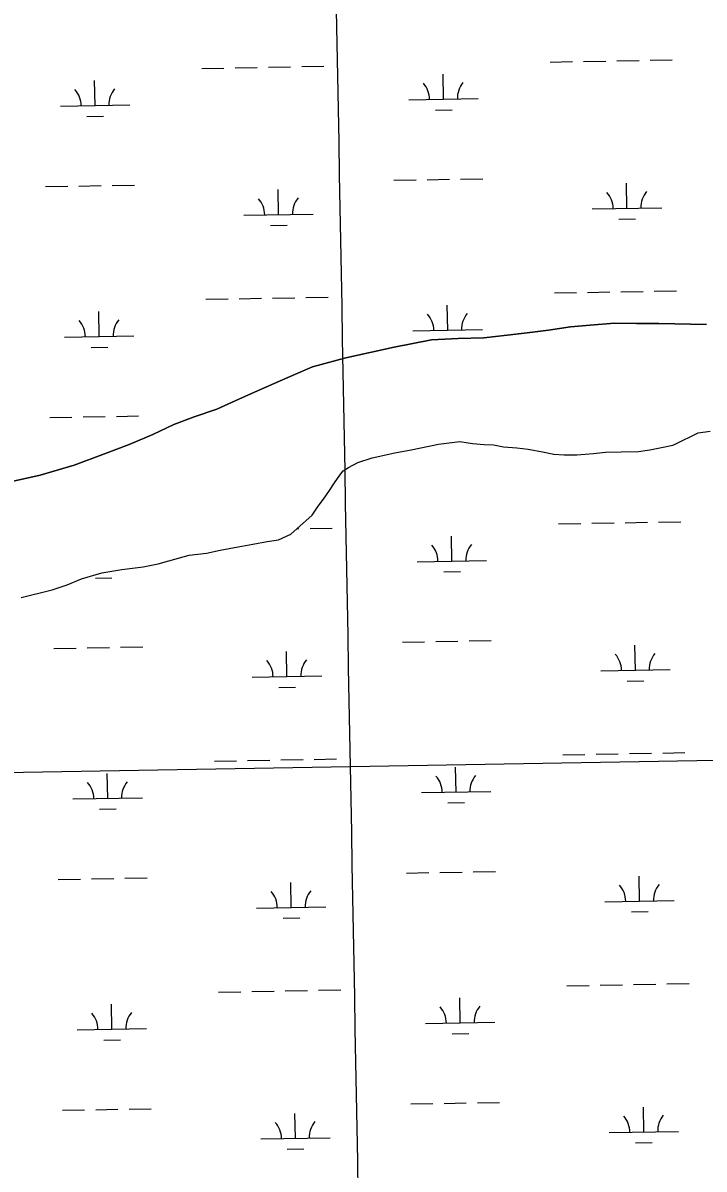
# Model space of a CAD drawing. Extents: x 3925854 to 3964121, y 224593 to 250589.
# Drawn here: x 3950817 to 3951798, y 235892 to 237543 of the extents above; entities that cross this region are included whole.
import ezdxf

# ---------------------------------------------------------------- set-up
doc = ezdxf.new("R2010")
doc.units = 0
for name, color, linetype in [('V-GRID-MAJR', 7, 'Continuous'), ('V-TOPO-SHOR', 7, 'Continuous'), ('V-WETL-SWMP', 7, 'Continuous')]:
    doc.layers.add(name, color=color, linetype=linetype)

msp = doc.modelspace()

# ---------------------------------------------------------------- linework, layer by layer
at = {"layer": 'V-GRID-MAJR'}
for points in [[(3951399.639, 230414.747), (3951288.627, 236471.56), (3951177.558, 242531.458), (3951066.49, 248591.344), (3951066.433, 248594.438)], [(3930006.603, 236087.686), (3935327.129, 236182.494), (3940647.643, 236278.076), (3945968.142, 236374.431), (3951288.627, 236471.56), (3956609.098, 236569.464), (3961929.554, 236668.141), (3961929.555, 236668.141)]]:
    msp.add_spline(points, degree=3, dxfattribs=at)
at = {"layer": 'V-TOPO-SHOR'}
for points in [[(3951166.824, 237018.078), (3951190.685, 237028.39), (3951209.529, 237036.838), (3951233.994, 237047.157), (3951281.795, 237060.129), (3951351.718, 237075.743), (3951405.383, 237086.155), (3951443.83, 237087.958), (3951480.877, 237088.939), (3951514.267, 237092.902), (3951543.234, 237096.017), (3951574.005, 237100.156), (3951605.778, 237104.708), (3951633.95, 237107.008), (3951668.963, 237109.982), (3951700.582, 237109.699), (3951733.008, 237109.626), (3951801.495, 237108.108)], [(3950792.235, 236879.942), (3950841.864, 236891.12), (3950890.856, 236905.516), (3950934.591, 236922.07), (3950969.905, 236935.118), (3951004.19, 236949.966), (3951034.05, 236964.367), (3951063.345, 236975.137), (3951096.258, 236986.346), (3951133.143, 237003.234), (3951166.824, 237018.078)], [(3950814.474, 236715.054), (3950858.872, 236725.775), (3950880.346, 236733.244), (3950901.405, 236741.715), (3950930.518, 236750.47), (3950959.265, 236755.393), (3950990.041, 236759.131), (3951011.545, 236763.577), (3951027.21, 236767.765), (3951056.33, 236775.713), (3951081.271, 236778.988), (3951100.762, 236783.213), (3951127.095, 236788.114), (3951147.802, 236791.547), (3951168.704, 236795.585), (3951185.193, 236798.17), (3951202.629, 236806.403), (3951233.57, 236833.502), (3951242.299, 236846.48), (3951249.848, 236856.827), (3951258.382, 236869.199), (3951265.722, 236879.946), (3951273.261, 236891.303), (3951278.231, 236897.594), (3951285.635, 236902.302), (3951299.459, 236909.29), (3951319.935, 236915.942), (3951352.686, 236923.122), (3951376.203, 236927.591), (3951415.392, 236935.845), (3951446.165, 236939.58), (3951464.521, 236936.746), (3951481.249, 236935.507), (3951494.547, 236934.837), (3951508.875, 236932.162), (3951528.022, 236930.544), (3951544.756, 236928.701), (3951565.138, 236924.679), (3951581.483, 236921.423), (3951596.599, 236920.368), (3951614.724, 236920.349), (3951638.667, 236922.606), (3951655.966, 236924.394), (3951678.316, 236924.822), (3951703.285, 236925.279), (3951719.979, 236927.462), (3951736.858, 236931.056), (3951753.136, 236934.446), (3951756.345, 236935.888), (3951789.41, 236951.932), (3951806.5, 236954.723)]]:
    msp.add_lwpolyline(points, dxfattribs=at)
at = {"layer": 'V-WETL-SWMP'}
for p, q in [((3951576.244, 237486.182), (3951608.239, 237486.764)), ((3951624.236, 237487.055), (3951656.231, 237487.637)), ((3951672.228, 237487.927), (3951704.223, 237488.509)), ((3951720.22, 237488.8), (3951752.215, 237489.382)), ((3951074.419, 237477.057), (3951106.414, 237477.639)), ((3951122.411, 237477.93), (3951154.406, 237478.512)), ((3951170.403, 237478.803), (3951202.398, 237479.385)), ((3951218.395, 237479.675), (3951250.39, 237480.257)), ((3951422.6, 237432.638), (3951421.946, 237468.632)), ((3950920.775, 237423.513), (3950920.121, 237459.507)), ((3951372.608, 237431.729), (3951472.592, 237433.547)), ((3950870.783, 237422.604), (3950970.767, 237424.422)), ((3951410.883, 237416.991), (3951434.879, 237417.428)), ((3950909.058, 237407.867), (3950933.054, 237408.303)), ((3951399.295, 237316.763), (3951431.29, 237317.345)), ((3951447.287, 237317.636), (3951479.282, 237318.218)), ((3950849.478, 237306.766), (3950881.473, 237307.348)), ((3950897.47, 237307.639), (3950929.465, 237308.22)), ((3950945.462, 237308.511), (3950977.457, 237309.093)), ((3951185.111, 237266.431), (3951184.456, 237302.425)), ((3951351.303, 237315.891), (3951383.298, 237316.472)), ((3951686.936, 237275.556), (3951686.281, 237311.55)), ((3951636.944, 237274.647), (3951736.927, 237276.465)), ((3951135.119, 237265.522), (3951235.102, 237267.34)), ((3951173.393, 237250.784), (3951197.389, 237251.221)), ((3951675.218, 237259.909), (3951699.214, 237260.345)), ((3951582.292, 237153.562), (3951614.287, 237154.144)), ((3951630.284, 237154.435), (3951662.279, 237155.017)), ((3951678.276, 237155.307), (3951710.271, 237155.889)), ((3951726.268, 237156.18), (3951758.263, 237156.762)), ((3951080.467, 237144.437), (3951112.462, 237145.019)), ((3951128.459, 237145.31), (3951160.454, 237145.892)), ((3951176.451, 237146.183), (3951208.446, 237146.765)), ((3951224.443, 237147.055), (3951256.438, 237147.637)), ((3951428.648, 237100.018), (3951427.994, 237136.012)), ((3950926.823, 237090.893), (3950926.169, 237126.887)), ((3950876.831, 237089.984), (3950976.815, 237091.802)), ((3951378.657, 237099.109), (3951478.64, 237100.927)), ((3950915.106, 237075.247), (3950939.102, 237075.683)), ((3950855.526, 236974.146), (3950887.521, 236974.728)), ((3950903.518, 236975.019), (3950935.513, 236975.6)), ((3950951.51, 236975.891), (3950983.505, 236976.473)), ((3951789.41, 236951.932), (3951806.5, 236954.723)), ((3951415.391, 236935.844), (3951446.166, 236939.581)), ((3951446.166, 236939.581), (3951464.521, 236936.746)), ((3951756.344, 236935.887), (3951789.41, 236951.932)), ((3951319.934, 236915.943), (3951352.687, 236923.123)), ((3951352.687, 236923.123), (3951376.204, 236927.591)), ((3951376.204, 236927.591), (3951415.391, 236935.844)), ((3951464.521, 236936.746), (3951481.249, 236935.507)), ((3951481.249, 236935.507), (3951494.548, 236934.836)), ((3951494.548, 236934.836), (3951508.874, 236932.163)), ((3951508.874, 236932.163), (3951528.022, 236930.545)), ((3951528.022, 236930.545), (3951544.756, 236928.701)), ((3951544.756, 236928.701), (3951565.137, 236924.679)), ((3951565.137, 236924.679), (3951581.483, 236921.422)), ((3951581.483, 236921.422), (3951596.598, 236920.367)), ((3951614.723, 236920.35), (3951638.666, 236922.607)), ((3951638.666, 236922.607), (3951655.967, 236924.394)), ((3951655.967, 236924.394), (3951678.317, 236924.823)), ((3951678.317, 236924.823), (3951703.285, 236925.278)), ((3951703.285, 236925.278), (3951719.978, 236927.462)), ((3951719.978, 236927.462), (3951736.858, 236931.057)), ((3951736.858, 236931.057), (3951753.136, 236934.445)), ((3951753.136, 236934.445), (3951756.344, 236935.887)), ((3951285.635, 236902.302), (3951299.459, 236909.29)), ((3951299.459, 236909.29), (3951319.934, 236915.943)), ((3951596.598, 236920.367), (3951614.723, 236920.35)), ((3951265.723, 236879.947), (3951273.26, 236891.302)), ((3951273.26, 236891.302), (3951278.231, 236897.595)), ((3951278.231, 236897.595), (3951285.635, 236902.302)), ((3951258.381, 236869.199), (3951265.723, 236879.947)), ((3951242.299, 236846.48), (3951249.847, 236856.827)), ((3951249.847, 236856.827), (3951258.381, 236869.199)), ((3951233.57, 236833.502), (3951242.299, 236846.48)), ((3951202.63, 236806.403), (3951233.57, 236833.502)), ((3951636.332, 236821.815), (3951668.327, 236822.397)), ((3951684.324, 236822.687), (3951716.319, 236823.269)), ((3951732.316, 236823.56), (3951764.311, 236824.142)), ((3951185.193, 236798.17), (3951202.63, 236806.403)), ((3951211.405, 236814.088), (3951214.494, 236814.144)), ((3951230.491, 236814.435), (3951262.486, 236815.017)), ((3951588.34, 236820.942), (3951620.335, 236821.524)), ((3951127.094, 236788.114), (3951147.802, 236791.547)), ((3951147.802, 236791.547), (3951168.705, 236795.585)), ((3951168.705, 236795.585), (3951185.193, 236798.17)), ((3951434.696, 236767.398), (3951434.042, 236803.392)), ((3951027.21, 236767.765), (3951056.331, 236775.714)), ((3951056.331, 236775.714), (3951081.27, 236778.988)), ((3951081.27, 236778.988), (3951100.761, 236783.214)), ((3951100.761, 236783.214), (3951127.094, 236788.114)), ((3950959.266, 236755.393), (3950990.041, 236759.13)), ((3950990.041, 236759.13), (3951011.544, 236763.578)), ((3951011.544, 236763.578), (3951027.21, 236767.765)), ((3951384.705, 236766.489), (3951484.688, 236768.307)), ((3950880.345, 236733.244), (3950901.405, 236741.715)), ((3950901.405, 236741.715), (3950930.517, 236750.469)), ((3950921.154, 236742.627), (3950945.15, 236743.063)), ((3950930.517, 236750.469), (3950959.266, 236755.393)), ((3951422.979, 236751.751), (3951446.975, 236752.188)), ((3950814.474, 236715.053), (3950858.872, 236725.775)), ((3950858.872, 236725.775), (3950880.345, 236733.244)), ((3950861.574, 236641.526), (3950893.569, 236642.108)), ((3950909.566, 236642.398), (3950941.561, 236642.98)), ((3950957.558, 236643.271), (3950989.553, 236643.853)), ((3951363.399, 236650.651), (3951395.394, 236651.232)), ((3951411.391, 236651.523), (3951443.386, 236652.105)), ((3951459.383, 236652.396), (3951491.378, 236652.978)), ((3951699.032, 236610.316), (3951698.377, 236646.31)), ((3951197.207, 236601.191), (3951196.552, 236637.185)), ((3951649.04, 236609.407), (3951749.023, 236611.225)), ((3951147.215, 236600.282), (3951247.198, 236602.1)), ((3951687.314, 236594.669), (3951711.31, 236595.105)), ((3951185.489, 236585.544), (3951209.485, 236585.981)), ((3951738.365, 236490.94), (3951770.359, 236491.522)), ((3951092.563, 236479.197), (3951124.558, 236479.779)), ((3951140.555, 236480.07), (3951172.55, 236480.652)), ((3951188.547, 236480.943), (3951220.542, 236481.524)), ((3951236.539, 236481.815), (3951268.534, 236482.397)), ((3951594.388, 236488.322), (3951626.383, 236488.904)), ((3951642.38, 236489.195), (3951674.375, 236489.777)), ((3951690.372, 236490.067), (3951722.367, 236490.649)), ((3950938.919, 236425.653), (3950938.265, 236461.647)), ((3951440.744, 236434.778), (3951440.09, 236470.772)), ((3950888.928, 236424.744), (3950988.911, 236426.562)), ((3951390.753, 236433.869), (3951490.736, 236435.687)), ((3950927.202, 236410.007), (3950951.198, 236410.443)), ((3951429.027, 236419.131), (3951453.023, 236419.568)), ((3950915.614, 236309.778), (3950947.609, 236310.36)), ((3950963.606, 236310.651), (3950995.601, 236311.233)), ((3951369.447, 236318.031), (3951401.442, 236318.612)), ((3951417.439, 236318.903), (3951449.434, 236319.485)), ((3951465.431, 236319.776), (3951497.426, 236320.358)), ((3951705.08, 236277.696), (3951704.425, 236313.69)), ((3950867.622, 236308.906), (3950899.617, 236309.488)), ((3951203.255, 236268.571), (3951202.6, 236304.565)), ((3951655.088, 236276.787), (3951755.072, 236278.605)), ((3951153.263, 236267.662), (3951253.246, 236269.48)), ((3951693.362, 236262.049), (3951717.358, 236262.485)), ((3951191.537, 236252.924), (3951215.533, 236253.361)), ((3951098.611, 236146.577), (3951130.606, 236147.159)), ((3951146.603, 236147.45), (3951178.598, 236148.032)), ((3951194.595, 236148.323), (3951226.59, 236148.904)), ((3951242.588, 236149.195), (3951274.582, 236149.777)), ((3951600.436, 236155.702), (3951632.431, 236156.284)), ((3951648.428, 236156.575), (3951680.423, 236157.157)), ((3951696.421, 236157.447), (3951728.415, 236158.029)), ((3951744.413, 236158.32), (3951776.407, 236158.902)), ((3950944.967, 236093.033), (3950944.313, 236129.027)), ((3951446.792, 236102.158), (3951446.138, 236138.152)), ((3951396.801, 236101.249), (3951496.784, 236103.067)), ((3950894.976, 236092.124), (3950994.959, 236093.942)), ((3951435.075, 236086.511), (3951459.071, 236086.948)), ((3950933.25, 236077.387), (3950957.246, 236077.823)), ((3951375.495, 235985.411), (3951407.49, 235985.992)), ((3951423.487, 235986.283), (3951455.482, 235986.865)), ((3951471.479, 235987.156), (3951503.474, 235987.738)), ((3951711.128, 235945.076), (3951710.473, 235981.07)), ((3950873.67, 235976.286), (3950905.665, 235976.868)), ((3950921.662, 235977.158), (3950953.657, 235977.74)), ((3950969.654, 235978.031), (3951001.649, 235978.613)), ((3951209.303, 235935.951), (3951208.648, 235971.945)), ((3951159.311, 235935.042), (3951259.295, 235936.86)), ((3951661.136, 235944.167), (3951761.12, 235945.985)), ((3951197.585, 235920.304), (3951221.581, 235920.741)), ((3951699.41, 235929.429), (3951723.406, 235929.865))]:
    msp.add_line(p, q, dxfattribs=at)
msp.add_lwpolyline([(3951801.495, 237108.107), (3951733.007, 237109.626), (3951700.583, 237109.699), (3951668.962, 237109.982), (3951633.95, 237107.008), (3951605.779, 237104.708), (3951574.006, 237100.155), (3951543.235, 237096.016), (3951514.267, 237092.902), (3951480.876, 237088.938), (3951443.831, 237087.957), (3951405.384, 237086.156), (3951351.718, 237075.743), (3951281.794, 237060.129), (3951233.995, 237047.157), (3951209.53, 237036.838), (3951190.685, 237028.39), (3951166.825, 237018.078), (3951133.142, 237003.235), (3951096.258, 236986.346), (3951063.344, 236975.137), (3951034.051, 236964.367), (3951004.19, 236949.966), (3950969.904, 236935.117), (3950934.592, 236922.07), (3950890.857, 236905.515), (3950841.864, 236891.121), (3950792.235, 236879.942)], dxfattribs=at)
for centre, start, end in [((3951367.358, 237432.108), 0.269879, 41.813537), ((3951477.825, 237434.117), 140.269876, 181.813534), ((3950865.533, 237422.984), 0.269879, 41.813537), ((3950976, 237424.992), 140.269876, 181.813534), ((3951129.868, 237265.901), 0.269879, 41.813537), ((3951240.336, 237267.91), 140.269876, 181.813534), ((3951631.693, 237275.026), 0.269879, 41.813537), ((3951742.161, 237277.035), 140.269876, 181.813534), ((3951373.406, 237099.488), 0.269879, 41.813537), ((3951483.873, 237101.497), 140.269876, 181.813534), ((3950871.581, 237090.364), 0.269879, 41.813537), ((3950982.048, 237092.372), 140.269876, 181.813534), ((3951379.454, 236766.868), 0.269879, 41.813537), ((3951489.921, 236768.877), 140.269876, 181.813534), ((3951141.964, 236600.661), 0.269879, 41.813537), ((3951252.432, 236602.67), 140.269876, 181.813534), ((3951643.789, 236609.786), 0.269879, 41.813537), ((3951754.257, 236611.795), 140.269876, 181.813534), ((3951495.97, 236436.257), 140.269876, 181.813534), ((3950883.677, 236425.124), 0.269879, 41.813537), ((3950994.144, 236427.132), 140.269876, 181.813534), ((3951385.502, 236434.248), 0.269879, 41.813537), ((3951649.837, 236277.166), 0.269879, 41.813537), ((3951760.305, 236279.175), 140.269876, 181.813534), ((3951148.012, 236268.041), 0.269879, 41.813537), ((3951258.48, 236270.05), 140.269876, 181.813534), ((3950889.725, 236092.504), 0.269879, 41.813537), ((3951000.193, 236094.512), 140.269876, 181.813534), ((3951391.55, 236101.628), 0.269879, 41.813537), ((3951502.018, 236103.637), 140.269876, 181.813534), ((3951655.885, 235944.546), 0.269879, 41.813537), ((3951766.353, 235946.555), 140.269876, 181.813534), ((3951154.06, 235935.421), 0.269879, 41.813537), ((3951264.528, 235937.43), 140.269876, 181.813534)]:
    msp.add_arc(centre, 35.246, start, end, dxfattribs=at)

doc.saveas('drawing.dxf')
